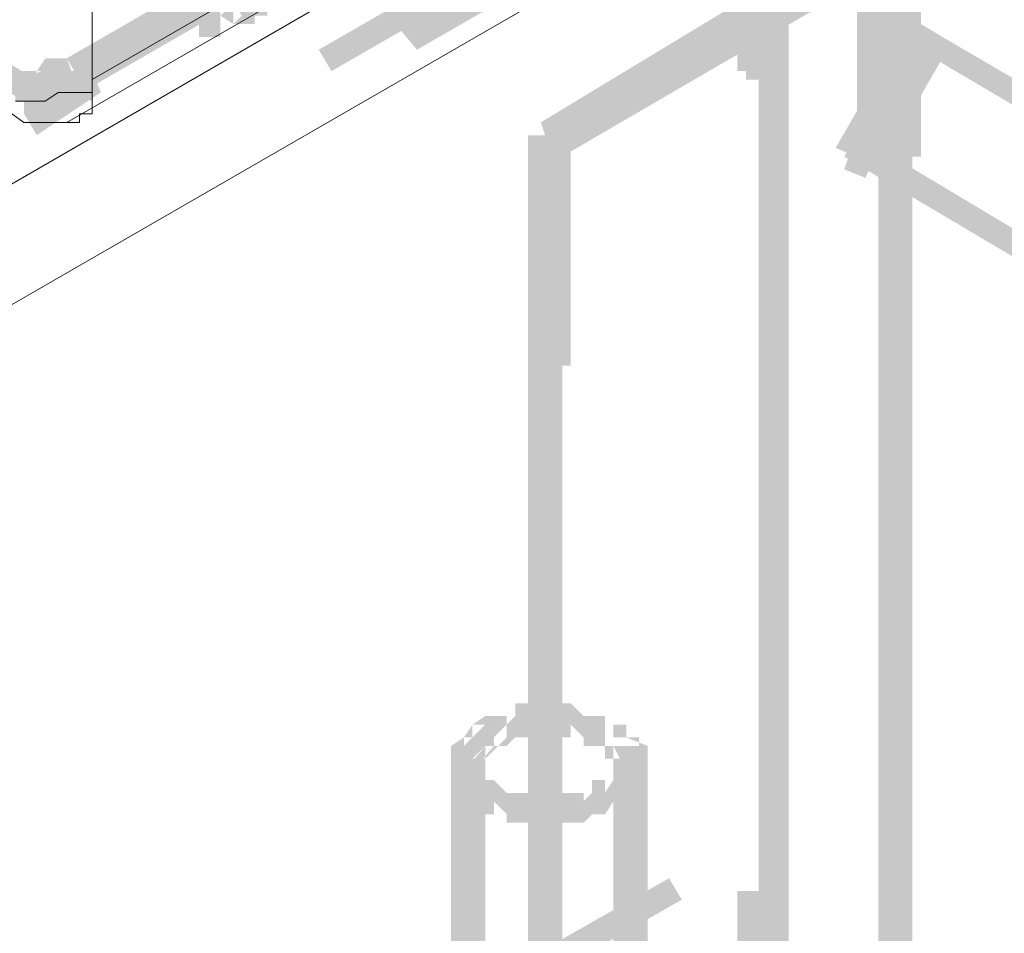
# Model space of a CAD drawing. Header units: millimetres. Extents: x -91 to 1961, y -1152 to 358.
# Tile 265 of 656: x 239.43 to 243.25, y 96.27 to 99.81. Entities that reach past the tile are written whole.
import ezdxf

# ---------------------------------------------------------------- set-up
doc = ezdxf.new("R2010")
doc.units = ezdxf.units.MM
doc.header["$MEASUREMENT"] = 0
doc.layers.get('0').update_dxf_attribs({"linetype": 'CONTINUOUS'})

msp = doc.modelspace()

# ---------------------------------------------------------------- hatches: boundary and pattern name
at = {"true_color": 0xaaaaaa}
h = msp.add_hatch(color=253, dxfattribs=at)
h.paths.add_polyline_path([(279.4727, 121.9306), (273.9799, 118.754), (273.9303, 118.8533), (279.4397, 122.0298)])
h.paths.add_polyline_path([(271.2169, 117.1492), (265.7076, 113.9726), (265.6745, 114.0553), (271.1839, 117.2319)])
h.paths.add_polyline_path([(262.9612, 112.4008), (257.4518, 109.2243), (257.4187, 109.3235), (262.9115, 112.5001)])
h.paths.add_polyline_path([(254.7054, 107.6194), (249.196, 104.4428), (249.1464, 104.5256), (254.6557, 107.7021)])
h.paths.add_polyline_path([(246.4827, 102.8711), (240.9733, 99.6945), (240.8906, 99.7938), (246.3999, 102.9704)])
h.paths.add_polyline_path([(238.2269, 98.0897), (236.3242, 97.0308), (236.2746, 97.1136), (238.1441, 98.1724)])
h = msp.add_hatch(color=253, dxfattribs=at)
h.paths.add_polyline_path([(279.1418, 121.8975), (273.6325, 118.6713), (273.5994, 118.8036), (279.0922, 121.9802)])
h.paths.add_polyline_path([(270.8861, 117.1161), (265.3767, 113.9395), (265.327, 114.0222), (270.8364, 117.1988)])
h.paths.add_polyline_path([(262.6303, 112.3181), (257.1209, 109.1415), (257.0713, 109.2243), (262.5806, 112.4505)])
h.paths.add_polyline_path([(254.4076, 107.5863), (248.8982, 104.4098), (248.8155, 104.4925), (254.3248, 107.6691)])
h.paths.add_polyline_path([(246.1518, 102.7884), (240.6424, 99.6118), (240.5928, 99.6945), (246.1021, 102.8711)])
h.paths.add_polyline_path([(237.896, 98.0566), (236.5393, 97.2955), (236.4897, 97.3783), (237.8463, 98.1393)])
h = msp.add_hatch(color=253, dxfattribs=at)
h.paths.add_polyline_path([(239.6166, 99.6614), (245.126, 102.838), (245.1756, 102.7553), (239.6663, 99.5787)])
h.paths.add_polyline_path([(247.889, 104.4098), (253.3818, 107.5863), (253.4314, 107.4871), (247.922, 104.3105)])
h.paths.add_polyline_path([(256.1447, 109.1912), (261.6045, 112.3677), (261.6872, 112.285), (256.1778, 109.1084)])
h.paths.add_polyline_path([(264.3675, 113.9395), (269.8603, 117.1161), (269.9099, 117.0168), (264.4502, 113.8402)])
h.paths.add_polyline_path([(272.6232, 118.7209), (276.2134, 120.789), (276.2631, 120.7063), (272.6563, 118.6382)])
h = msp.add_hatch(color=253, dxfattribs=at)
h.paths.add_polyline_path([(239.5835, 99.5787), (245.0929, 102.7553), (245.126, 102.6726), (239.6166, 99.496)])
h.paths.add_polyline_path([(247.8393, 104.3105), (253.3487, 107.4871), (253.3818, 107.4043), (247.889, 104.2278)])
h.paths.add_polyline_path([(256.0951, 109.1084), (261.5714, 112.285), (261.6541, 112.2023), (256.1447, 109.0257)])
h.paths.add_polyline_path([(264.3178, 113.8402), (269.8272, 117.0168), (269.8603, 116.9341), (264.4005, 113.7575)])
h.paths.add_polyline_path([(272.5736, 118.6382), (276.1804, 120.7063), (276.2134, 120.6235), (272.6232, 118.5555)])
h = msp.add_hatch(color=253, dxfattribs=at)
h.paths.add_polyline_path([(236.44, 93.3414), (241.9494, 96.4849), (241.9991, 96.4021), (236.4897, 93.2586)])
h.paths.add_polyline_path([(244.7124, 98.0897), (250.2052, 101.2663), (250.2548, 101.1835), (244.7455, 98.007)])
h.paths.add_polyline_path([(252.9682, 102.838), (258.4775, 106.0146), (258.5106, 105.9319), (253.0013, 102.7553)])
h.paths.add_polyline_path([(261.224, 107.6194), (265.4594, 110.0846), (265.509, 110.0019), (261.2736, 107.5367)])
for points in [[(239.4512, 99.496), (237.6313, 100.5548), (237.6809, 100.6376), (239.5008, 99.5787)], [(242.7601, 100.0751), (241.4862, 99.314), (241.4531, 99.4133), (242.7105, 100.1743)], [(241.4862, 99.3636), (242.7932, 100.1247), (242.8428, 100.042), (241.5358, 99.2809)], [(242.9256, 99.7938), (243.0083, 99.7442), (242.9752, 99.6118), (242.8925, 99.6614)], [(242.9256, 99.6945), (242.6774, 99.2809), (242.5947, 99.314), (242.8428, 99.7442)], [(243.0083, 99.7442), (244.9605, 98.6026), (244.9109, 98.5199), (242.9752, 99.6614)], [(242.6774, 99.2809), (242.9256, 99.6945), (243.0083, 99.6614), (242.7601, 99.2313)], [(239.6663, 99.5291), (239.5008, 99.4464), (239.4512, 99.5787), (239.6166, 99.6614)], [(239.6663, 99.6614), (239.749, 99.6118), (239.7159, 99.496), (239.6166, 99.5291)], [(239.749, 99.5291), (239.5008, 99.3636), (239.4512, 99.4464), (239.7159, 99.6118)], [(241.4862, 99.3636), (241.5358, 99.314), (241.4862, 99.2809), (241.4531, 99.314)], [(242.6774, 99.3636), (244.4477, 98.3048), (244.4146, 98.222), (242.6278, 99.2809)], [(242.6774, 99.3636), (242.7601, 99.314), (242.7105, 99.1982), (242.6278, 99.2313)], [(244.4146, 98.222), (242.7105, 99.2313), (242.7601, 99.314), (244.4477, 98.3048)], [(241.1056, 96.9481), (241.1056, 95.7238), (241.238, 95.7238), (241.238, 96.9481)], [(241.7343, 96.9481), (241.7343, 95.7238), (241.8667, 95.7238), (241.8667, 96.9481)]]:
    msp.add_hatch(color=253, dxfattribs=at).paths.add_polyline_path(points)
h = msp.add_hatch(color=253, dxfattribs=at)
h.paths.add_polyline_path([(242.2141, 90.0821), (242.2141, 96.4352), (242.3299, 96.4352), (242.3299, 90.0821)])
h.paths.add_polyline_path([(242.2141, 99.6118), (242.2141, 100.5052), (242.3299, 100.5052), (242.3299, 99.6118)])
h = msp.add_hatch(color=253, dxfattribs=at)
h.paths.add_polyline_path([(242.2969, 90.0821), (242.2969, 96.4352), (242.4127, 96.4352), (242.4127, 90.0821)])
h.paths.add_polyline_path([(242.2969, 99.6118), (242.2969, 100.5052), (242.4127, 100.5052), (242.4127, 99.6118)])
h = msp.add_hatch(color=253, dxfattribs=at)
h.paths.add_polyline_path([(242.4127, 100.4721), (242.4127, 94.119), (242.2969, 94.119), (242.2969, 100.4721)])
h.paths.add_polyline_path([(242.4127, 90.9424), (242.4127, 90.0821), (242.2969, 90.0821), (242.2969, 90.9424)])
h = msp.add_hatch(color=253, dxfattribs=at)
h.paths.add_polyline_path([(242.2472, 90.049), (242.2472, 96.4021), (242.3796, 96.4021), (242.3796, 90.049)])
h.paths.add_polyline_path([(242.2472, 99.5787), (242.2472, 100.4225), (242.3796, 100.4225), (242.3796, 99.5787)])
h = msp.add_hatch(color=253, dxfattribs=at)
h.paths.add_polyline_path([(242.7105, 89.7512), (242.7105, 96.1043), (242.8428, 96.1043), (242.8428, 89.7512)])
h.paths.add_polyline_path([(242.7105, 99.2809), (242.7105, 100.1743), (242.8428, 100.1743), (242.8428, 99.2809)])
h = msp.add_hatch(color=253, dxfattribs=at)
h.paths.add_polyline_path([(242.7932, 89.7512), (242.7932, 96.1043), (242.9256, 96.1043), (242.9256, 89.7512)])
h.paths.add_polyline_path([(242.7932, 99.2809), (242.7932, 100.1743), (242.9256, 100.1743), (242.9256, 99.2809)])
h = msp.add_hatch(color=253, dxfattribs=at)
h.paths.add_polyline_path([(242.6774, 89.7512), (242.6774, 96.1043), (242.7932, 96.1043), (242.7932, 89.7512)])
h.paths.add_polyline_path([(242.6774, 99.2809), (242.6774, 100.1247), (242.7932, 100.1247), (242.7932, 99.2809)])
h = msp.add_hatch(color=253, dxfattribs=at)
h.paths.add_polyline_path([(242.8925, 100.0751), (242.8925, 93.7219), (242.7601, 93.7219), (242.7601, 100.0751)])
h.paths.add_polyline_path([(242.8925, 90.5453), (242.8925, 89.7015), (242.7601, 89.7015), (242.7601, 90.5453)])
h = msp.add_hatch(color=253, dxfattribs=at)
h.paths.add_polyline_path([(240.0468, 99.9096), (240.0964, 99.9096), (240.0964, 99.7938), (240.0468, 99.7938)])
h.paths.add_polyline_path([(240.1295, 99.8765), (240.1791, 99.8269), (240.1295, 99.7938), (240.0964, 99.8269)])
h.paths.add_polyline_path([(240.1295, 99.8765), (240.1791, 99.8765), (240.1791, 99.7442), (240.1295, 99.7442)])
h.paths.add_polyline_path([(240.1791, 99.8765), (240.2122, 99.8765), (240.2122, 99.7442), (240.1791, 99.7442)])
h.paths.add_polyline_path([(240.2122, 99.8269), (240.2619, 99.8765), (240.295, 99.8269), (240.2619, 99.7938)])
h.paths.add_polyline_path([(240.2619, 99.9096), (240.295, 99.9096), (240.295, 99.7938), (240.2619, 99.7938)])
h.paths.add_polyline_path([(240.295, 99.9096), (240.3446, 99.9096), (240.3446, 99.7938), (240.295, 99.7938)])
h.paths.add_polyline_path([(240.295, 99.8765), (240.295, 99.9096), (240.4273, 99.9096), (240.4273, 99.8765)])
h.paths.add_polyline_path([(240.3446, 99.9592), (240.3942, 99.9592), (240.3942, 99.8269), (240.3446, 99.8269)])
h = msp.add_hatch(color=253, dxfattribs=at)
h.paths.add_polyline_path([(240.0964, 99.9096), (240.0964, 99.8765), (239.9641, 99.8765), (239.9641, 99.9096)])
h.paths.add_polyline_path([(240.0137, 99.9096), (240.0468, 99.9096), (240.0468, 99.7938), (240.0137, 99.7938)])
h = msp.add_hatch(color=253, dxfattribs=at)
h.paths.add_polyline_path([(239.3354, 99.6614), (239.3684, 99.6614), (239.3684, 99.5291), (239.3354, 99.5291)])
h.paths.add_polyline_path([(239.4181, 99.6118), (239.4512, 99.5787), (239.4181, 99.5291), (239.3684, 99.5787)])
h.paths.add_polyline_path([(239.4181, 99.6118), (239.4512, 99.6118), (239.4512, 99.496), (239.4181, 99.496)])
h.paths.add_polyline_path([(239.4512, 99.6118), (239.5008, 99.6118), (239.5008, 99.496), (239.4512, 99.496)])
h.paths.add_polyline_path([(239.5008, 99.6118), (239.5339, 99.6118), (239.5008, 99.5787), (239.5008, 99.6118), (239.5339, 99.6614), (239.5835, 99.6614), (239.5835, 99.5291), (239.5339, 99.5291), (239.6166, 99.6118), (239.6166, 99.5787), (239.5339, 99.496), (239.5008, 99.496)])
h.paths.add_polyline_path([(239.5835, 99.6614), (239.6166, 99.6614), (239.6166, 99.5291), (239.5835, 99.5291)])
h = msp.add_hatch(color=253, dxfattribs=at)
h.paths.add_polyline_path([(239.5339, 99.5291), (239.5339, 99.5787), (239.6663, 99.5787), (239.6663, 99.5291)])
h.paths.add_polyline_path([(239.5835, 99.6118), (239.6166, 99.6118), (239.6166, 99.496), (239.5835, 99.496)])
h.paths.add_polyline_path([(239.5835, 99.5787), (239.5835, 99.6118), (239.7159, 99.6118), (239.7159, 99.5787)])
h = msp.add_hatch(color=253, dxfattribs=at)
h.paths.add_polyline_path([(239.4512, 99.5787), (239.5008, 99.5787), (239.5008, 99.4464), (239.4512, 99.4464)])
h.paths.add_polyline_path([(239.5008, 99.5787), (239.5339, 99.5787), (239.5339, 99.4464), (239.5008, 99.4464)])
h.paths.add_polyline_path([(239.5339, 99.5787), (239.5835, 99.5787), (239.5835, 99.4464), (239.5339, 99.4464)])
h = msp.add_hatch(color=253, dxfattribs=at)
h.paths.add_polyline_path([(241.5358, 99.3636), (241.5358, 93.0105), (241.4034, 93.0105), (241.4034, 99.3636)])
h.paths.add_polyline_path([(241.5358, 89.8339), (241.5358, 88.9901), (241.4034, 88.9901), (241.4034, 89.8339)])
h = msp.add_hatch(color=253, dxfattribs=at)
h.paths.add_polyline_path([(241.4531, 88.9405), (241.4531, 95.2936), (241.5689, 95.2936), (241.5689, 88.9405)])
h.paths.add_polyline_path([(241.4531, 98.4702), (241.4531, 99.314), (241.5689, 99.314), (241.5689, 98.4702)])
h = msp.add_hatch(color=253, dxfattribs=at)
h.paths.add_polyline_path([(241.7012, 96.9977), (241.6516, 96.9977), (241.6185, 96.9977), (241.6185, 97.0308), (241.5689, 97.0805), (241.5689, 97.0308), (241.5358, 97.0308), (241.4862, 97.0308), (241.4531, 97.0308), (241.4034, 97.0308), (241.4034, 97.1632), (241.4531, 97.1632), (241.4862, 97.1632), (241.5358, 97.1632), (241.5689, 97.1632), (241.6185, 97.1136), (241.6516, 97.0805), (241.6185, 97.1136), (241.6516, 97.1136), (241.7012, 97.1136)])
h.paths.add_polyline_path([(241.4034, 97.0308), (241.3538, 97.0308), (241.4034, 97.0805), (241.3538, 97.0308), (241.3207, 96.9977), (241.2711, 96.9977), (241.238, 96.9977), (241.3207, 97.0805), (241.3207, 97.0308), (241.238, 96.9481), (241.1884, 96.9481), (241.2711, 97.0308), (241.2711, 96.9977), (241.1884, 96.8985), (241.1553, 96.8985), (241.238, 96.9977), (241.238, 96.9481), (241.1056, 96.9481), (241.1056, 96.9977), (241.1553, 97.0308), (241.1884, 97.0308), (241.1553, 96.9977), (241.1553, 97.0308), (241.1884, 97.0805), (241.238, 97.0805), (241.1884, 97.0308), (241.1884, 97.0805), (241.238, 97.1136), (241.2711, 97.1136), (241.3207, 97.1136), (241.3207, 97.0805), (241.3538, 97.1136), (241.3538, 97.1632), (241.4034, 97.1632)])
h = msp.add_hatch(color=253, dxfattribs=at)
h.paths.add_polyline_path([(241.7343, 96.9481), (241.7343, 96.9977), (241.784, 96.8985), (241.7343, 96.8985), (241.7343, 97.0308), (241.784, 97.0308), (241.8667, 96.9977), (241.8667, 96.9481)])
h.paths.add_polyline_path([(241.7012, 96.9977), (241.7012, 97.0308), (241.8336, 97.0308), (241.8336, 96.9977)])
h.paths.add_polyline_path([(241.7343, 96.9481), (241.7012, 96.9481), (241.7012, 97.0805), (241.7343, 97.0805)])
h.paths.add_polyline_path([(241.6516, 97.0308), (241.6516, 97.0805), (241.784, 97.0805), (241.784, 97.0308)])
h = msp.add_hatch(color=253, dxfattribs=at)
h.paths.add_polyline_path([(241.238, 96.9481), (241.238, 96.8985), (241.1884, 96.8985), (241.238, 96.8654), (241.1884, 96.8158), (241.1553, 96.8654), (241.1056, 96.8985), (241.1056, 96.9481)])
h.paths.add_polyline_path([(241.238, 96.8654), (241.2711, 96.8158), (241.238, 96.8654), (241.2711, 96.8654), (241.3207, 96.8158), (241.3538, 96.7827), (241.3207, 96.8158), (241.3538, 96.8158), (241.4034, 96.8158), (241.4531, 96.8158), (241.5358, 96.8158), (241.5689, 96.8158), (241.6185, 96.8158), (241.6185, 96.7827), (241.6516, 96.8158), (241.6516, 96.8654), (241.7012, 96.8654), (241.7012, 96.8158), (241.7343, 96.8654), (241.784, 96.8158), (241.7343, 96.7827), (241.7012, 96.733), (241.6516, 96.733), (241.7012, 96.7827), (241.6516, 96.733), (241.6185, 96.6999), (241.5689, 96.6999), (241.5358, 96.6999), (241.4531, 96.6999), (241.4034, 96.6999), (241.3538, 96.6999), (241.3207, 96.6999), (241.3207, 96.733), (241.2711, 96.7827), (241.2711, 96.733), (241.238, 96.733), (241.238, 96.7827), (241.1884, 96.8158)])
h.paths.add_polyline_path([(241.7343, 96.8654), (241.784, 96.8985), (241.7343, 96.8985), (241.7343, 96.9481), (241.8667, 96.9481), (241.8667, 96.8985), (241.8336, 96.8654), (241.784, 96.8158)])

# ---------------------------------------------------------------- linework, layer by layer
at = {"color": 7, "linetype": 'Continuous', "lineweight": 5}
for points in [[(239.7159, 99.5787), (239.7159, 143.207), (239.7159, 143.207)], [(236.44, 96.9977), (279.6051, 121.8975), (279.6051, 121.8975)], [(276.7263, 120.7559), (239.0706, 98.9831), (239.0706, 98.9831)], [(276.2962, 120.6732), (239.7159, 99.5787), (239.7159, 99.5787)]]:
    msp.add_lwpolyline(points, dxfattribs=at)
at = {"color": 7, "linetype": 'Continuous', "lineweight": 20}
for points in [[(239.6166, 99.4133), (276.2134, 120.5408), (276.2134, 120.5408)], [(239.7159, 99.5291), (239.7159, 99.5787), (239.7159, 99.5787)], [(239.7159, 99.5291), (239.7159, 99.5787), (239.7159, 99.5787)], [(239.3354, 99.496), (239.4512, 99.4133), (239.4512, 99.4133)], [(239.4181, 99.496), (239.4512, 99.496), (239.4512, 99.496)], [(239.4512, 99.496), (239.5008, 99.496), (239.5008, 99.496)], [(239.5008, 99.496), (239.5339, 99.496), (239.5339, 99.496)], [(239.5339, 99.496), (239.5835, 99.5291), (239.5835, 99.5291)], [(239.5835, 99.5291), (239.6166, 99.5291), (239.6166, 99.5291)], [(239.6166, 99.5291), (239.6663, 99.5291), (239.6663, 99.5291)], [(239.6663, 99.5291), (239.7159, 99.5291), (239.7159, 99.5291)], [(239.7159, 99.496), (239.7159, 99.5291), (239.7159, 99.5291)], [(239.7159, 99.4464), (239.7159, 99.496), (239.7159, 99.496)], [(239.6663, 99.4133), (239.6663, 99.4464), (239.6663, 99.4464)], [(239.6663, 99.4464), (239.7159, 99.4464), (239.7159, 99.4464)], [(239.4512, 99.4133), (239.5008, 99.4133), (239.5008, 99.4133)], [(239.5008, 99.4133), (239.5339, 99.4133), (239.5339, 99.4133)], [(239.5339, 99.4133), (239.5835, 99.4133), (239.5835, 99.4133)], [(239.5835, 99.4133), (239.6166, 99.4133), (239.6166, 99.4133)], [(239.6166, 99.4133), (239.6663, 99.4133), (239.6663, 99.4133)]]:
    msp.add_lwpolyline(points, dxfattribs=at)

doc.saveas('drawing.dxf')
